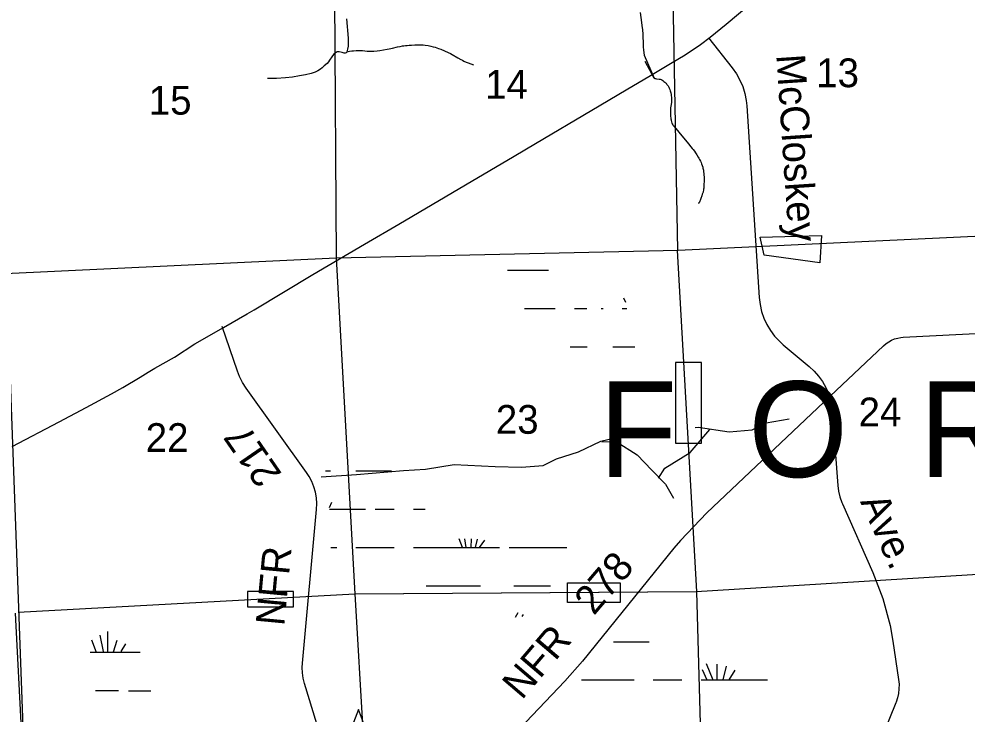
# Model space of a CAD drawing. Extents: x 2480962 to 2688785, y 277103 to 599240.
# Drawn here: x 2566050 to 2580895, y 442588 to 453472 of the extents above; entities that cross this region are included whole.
import ezdxf

# ---------------------------------------------------------------- set-up
doc = ezdxf.new("R2010")
doc.units = 0
for name, color, linetype in [('County Routes Highway Center Lines', 7, 'Continuous'), ('Culture', 7, 'Continuous'), ('Level 31', 7, 'Continuous'), ('Level 44', 7, 'Continuous'), ('Local Roads Improved', 7, 'Continuous'), ('Local Roads Paved', 7, 'Continuous'), ('Local Roads Related Text', 7, 'Continuous'), ('Narrow River Creek and Branch and Slough', 7, 'Continuous'), ('National Forest', 7, 'Continuous'), ('Section Lines', 7, 'Continuous'), ('Section Numbers', 7, 'Continuous'), ('Swamps', 7, 'Continuous'), ('Uninventoried Roads and Features', 7, 'Continuous')]:
    doc.layers.add(name, color=color, linetype=linetype)

msp = doc.modelspace()

# ---------------------------------------------------------------- linework, layer by layer
at = {"layer": 'County Routes Highway Center Lines'}
msp.add_lwpolyline([(2565942.258, 446775.567), (2566681.975, 447163.577), (2567104.021, 447385.946), (2567501.108, 447601.508), (2567678.096, 447699.078), (2567948.115, 447862.451), (2567991.227, 447889.68), (2568075.183, 447939.599), (2568179.56, 448005.402), (2568488.153, 448177.851), (2568805.823, 448384.337), (2569252.83, 448638.472), (2569624.957, 448854.034), (2569731.603, 448917.568), (2570650.576, 449471.221), (2571460.634, 449943.187), (2571996.134, 450258.587), (2573042.175, 450873.505), (2573804.582, 451325.05), (2574140.404, 451522.459), (2575020.803, 452042.076), (2575558.572, 452359.745), (2575939.775, 452584.383), (2576250.638, 452772.716), (2576482.083, 452911.129), (2576720.335, 453069.964), (2576872.363, 453185.686), (2577124.229, 453389.902), (2577478.204, 453689.42)], dxfattribs=at)
at = {"layer": 'Culture'}
msp.add_lwpolyline([(2571364.611, 442659.212), (2571160.455, 442117.701), (2571568.768, 442117.701)], close=True, dxfattribs=at)
at = {"layer": 'Level 31'}
for points in [[(2577657.425, 450054.168), (2578616.575, 450079.408), (2578591.334, 449654.522), (2577720.527, 449772.312)], [(2576332.971, 446828.507), (2576738.837, 446828.507), (2576738.837, 448093.766), (2576332.971, 448093.766)], [(2574637.847, 444641.692), (2575461.59, 444641.692), (2575461.59, 444332.585), (2574637.847, 444332.585)], [(2570347.517, 444504.311), (2569626.742, 444504.311), (2569626.742, 444263.895), (2570347.517, 444263.895)]]:
    msp.add_lwpolyline(points, close=True, dxfattribs=at)
at = {"layer": 'Local Roads Improved'}
for p, q in [((2569470.679, 447955.109), (2569230.328, 448655.482)), ((2579896.029, 448487.191), (2583886.14, 448698.162)), ((2578844.434, 447651.788), (2579589.787, 448355.939)), ((2570553.336, 446371.501), (2569607.841, 447688.716)), ((2578844.434, 447651.788), (2576819.099, 445738.408)), ((2570487.373, 443382.935), (2570710.483, 445792.724)), ((2576304.016, 445182.625), (2574874.292, 443418.233)), ((2574874.292, 443418.233), (2574596.42, 443102.257)), ((2570786.205, 442209.905), (2570521.268, 443067.993)), ((2574596.42, 443102.257), (2573263.789, 441704.755))]:
    msp.add_line(p, q, dxfattribs=at)
for points in [[(2579589.787, 448355.939), (2579628.311, 448388.693), (2579670.048, 448417.24), (2579714.54, 448441.269), (2579761.3, 448460.515), (2579809.815, 448474.768), (2579859.554, 448483.871), (2579896.029, 448487.191)], [(2569607.841, 447688.716), (2569550.081, 447778.787), (2569502.053, 447874.402), (2569470.679, 447955.109)], [(2570710.483, 445792.724), (2570714.066, 445882.361), (2570708.261, 445971.881), (2570693.13, 446060.303), (2570668.84, 446146.661), (2570635.656, 446230.005), (2570593.943, 446309.425), (2570553.336, 446371.501)], [(2576819.099, 445738.408), (2576406.737, 445305.812), (2576304.016, 445182.625)], [(2570521.268, 443067.993), (2570500.221, 443148.939), (2570487.75, 443231.64), (2570483.992, 443315.193), (2570487.373, 443382.935)]]:
    msp.add_lwpolyline(points, dxfattribs=at)
at = {"layer": 'Local Roads Paved'}
for p, q in [((2576846.781, 453174.693), (2577218.654, 452704.598)), ((2577446.988, 452110.811), (2577642.294, 449108.019)), ((2578017.538, 448370.306), (2578425.321, 448030.553)), ((2578784.823, 447331.835), (2578871.444, 446167.238)), ((2578943.817, 445878.876), (2579419.906, 444805.762)), ((2579733.185, 443729.381), (2579823.5, 443127.276)), ((2579779.567, 442762.626), (2579568.252, 442246.631))]:
    msp.add_line(p, q, dxfattribs=at)
for points in [[(2577218.654, 452704.598), (2577283.381, 452613.338), (2577338.213, 452515.811), (2577382.551, 452413.086), (2577415.91, 452306.29), (2577437.921, 452196.592), (2577446.988, 452110.811)], [(2577642.294, 449108.019), (2577655.143, 448998.991), (2577679.317, 448891.904), (2577714.553, 448787.931), (2577760.464, 448688.211), (2577816.547, 448593.837), (2577882.187, 448505.842), (2577956.666, 448425.189), (2578017.538, 448370.306)], [(2578425.321, 448030.553), (2578502.63, 447958.962), (2578572.034, 447879.682), (2578632.77, 447793.583), (2578684.174, 447701.606), (2578725.682, 447604.759), (2578756.839, 447504.104), (2578777.305, 447400.744), (2578784.823, 447331.835)], [(2578871.444, 446167.238), (2578882.945, 446076.878), (2578903.829, 445988.215), (2578933.865, 445902.222), (2578943.817, 445878.876)], [(2579419.906, 444805.762), (2579576.353, 444396.594), (2579689.174, 443973.312), (2579733.185, 443729.381)], [(2579823.5, 443127.276), (2579830.476, 443055.231), (2579829.884, 442982.852), (2579821.729, 442910.932), (2579806.099, 442840.257), (2579783.17, 442771.604), (2579779.567, 442762.626)]]:
    msp.add_lwpolyline(points, dxfattribs=at)
at = {"layer": 'Narrow River Creek and Branch and Slough'}
for points in [[(2575777.487, 453573.002), (2575798.555, 453415.032), (2575804.061, 453370.341), (2575811.189, 453303.175), (2575817.4, 453235.919), (2575820.528, 453185.887), (2575822.684, 453110.678), (2575823.911, 453073.074), (2575826.031, 453035.519), (2575830.704, 452982.708), (2575839.967, 452903.73), (2575998.822, 452544.842), (2575854.383, 452804.553), (2575859.046, 452784.413)], [(2571179.921, 453475.545), (2571191.78, 453351.628), (2571195.82, 453293.638), (2571199.002, 453235.645), (2571203.84, 453165.651), (2571206.359, 453113.145), (2571206.003, 453073.766), (2571203.786, 453044.232), (2571196.302, 452999.937), (2571182.541, 452955.65), (2571177.824, 452947.24), (2571171.99, 452941.835), (2571157.904, 452937.148), (2571142.872, 452937.634), (2571112.577, 452944.835), (2571064.508, 452957.771), (2571042.574, 452959.002), (2571032.795, 452957.054), (2571024.06, 452952.924), (2570999.631, 452935.72), (2570977.133, 452915.174), (2570950.038, 452880.944), (2570914.097, 452827.1), (2570895.186, 452800.858), (2570873.77, 452776.18), (2570831.552, 452735.328), (2570798.254, 452706.957), (2570772.097, 452687.428), (2570730.569, 452661.659), (2570685.795, 452641.007), (2570626.051, 452620.394), (2570535.622, 452596.387), (2570443.761, 452578.79), (2570333.3, 452561.493), (2570222.328, 452548.594), (2570082.374, 452540.057), (2570012.387, 452538.315), (2569942.433, 452538.502)], [(2571182.729, 452958.851), (2571206.381, 452963.287), (2571227.084, 452966.719), (2571263.336, 452971.756), (2571290.551, 452974.755), (2571331.422, 452978.065), (2571372.365, 452980.026), (2571385.251, 452980.201), (2571409.423, 452979.411), (2571430.581, 452977.813), (2571504.654, 452969.855), (2571523.167, 452968.29), (2571550.922, 452967.056), (2571564.791, 452967.117), (2571578.655, 452967.741), (2571608.438, 452970.005), (2571660.459, 452975.146), (2571699.403, 452979.911), (2571757.718, 452988.37), (2571815.936, 452998.211), (2571846.407, 453004.109), (2571899.312, 453015.82), (2571978.364, 453034.248), (2572018.086, 453042.681), (2572058.147, 453049.874), (2572075.236, 453052.381), (2572105.202, 453055.912), (2572127.713, 453058.004), (2572161.514, 453060.554), (2572195.32, 453062.789), (2572249.42, 453065.728), (2572290.084, 453066.842), (2572320.598, 453066.853), (2572343.479, 453066.309), (2572377.77, 453064.471), (2572412, 453061.239), (2572458.961, 453054.301), (2572499.565, 453046.039), (2572534.742, 453037.278), (2572565.268, 453028.539), (2572618.149, 453011.079), (2572657.393, 452996.392), (2572715.648, 452972.236), (2572773.249, 452946.068), (2572804.779, 452930.375), (2572831.763, 452915.786), (2572924.142, 452862.207), (2572970.662, 452836.397), (2572994.379, 452824.337), (2573018.545, 452813.07), (2573054.898, 452797.366), (2573082.328, 452786.028), (2573123.782, 452769.697), (2573165.659, 452754.149)], [(2575998.822, 452544.842), (2576005.68, 452541.783), (2576018.988, 452537.677), (2576030.997, 452535.41), (2576074.001, 452530.943), (2576084.591, 452529.213), (2576092.395, 452527.397), (2576103.796, 452523.553), (2576114.737, 452518.005), (2576133.742, 452505.61), (2576149.485, 452494.002), (2576162.549, 452483.215), (2576173.414, 452473.265), (2576182.472, 452464.145), (2576197.281, 452447.207), (2576207.484, 452433.64), (2576214.609, 452422.955), (2576224.425, 452406.068), (2576233.159, 452388.103), (2576241.88, 452366.556), (2576248.272, 452347.691), (2576252.984, 452331.169), (2576256.482, 452316.694), (2576261.308, 452291.31), (2576263.951, 452272.214), (2576266.549, 452243.459), (2576267.763, 452214.538), (2576267.285, 452190.768), (2576265.536, 452169.955), (2576260.632, 452133.515), (2576252.648, 452078.848), (2576250.169, 452051.531), (2576249.67, 452037.881), (2576249.804, 452024.237), (2576250.792, 451995.016), (2576251.907, 451968.982), (2576253.414, 451946.075), (2576255.364, 451926.086), (2576257.704, 451908.74), (2576260.339, 451893.741), (2576263.162, 451880.8), (2576269.435, 451858.682), (2576275.405, 451842.634), (2576280.676, 451830.961), (2576289.986, 451814.118), (2576295.321, 451806.03), (2576301.138, 451798.183), (2576333.35, 451758.209), (2576382.041, 451700.104), (2576430.566, 451642.082), (2576511.577, 451543.308), (2576592.395, 451444.318), (2576605.052, 451428.233), (2576626.063, 451399.333), (2576641.098, 451377.129), (2576662.941, 451343.174), (2576684.492, 451308.686), (2576695.752, 451290.087), (2576705.105, 451273.664), (2576720.289, 451244.473), (2576730.631, 451222.1), (2576737.771, 451204.99), (2576747.442, 451178.711), (2576755.811, 451151.584), (2576760.177, 451134.882), (2576766.892, 451103.481), (2576771.327, 451075.931), (2576774.214, 451051.784), (2576776.054, 451030.635), (2576777.923, 450993.604), (2576778.358, 450965.838), (2576777.785, 450924.245), (2576776.152, 450882.778), (2576774.725, 450849.649), (2576773.162, 450824.848), (2576771.16, 450806.262), (2576768.96, 450792.327), (2576764.191, 450771.425), (2576761.014, 450760.971), (2576757.225, 450750.514), (2576752.843, 450738.811), (2576748.714, 450726.91), (2576740.925, 450702.922), (2576727.194, 450659.387), (2576722.024, 450643.809), (2576717.499, 450631.006), (2576713.538, 450620.656), (2576710.076, 450612.399), (2576707.048, 450605.885), (2576704.402, 450600.796), (2576699.778, 450593.427), (2576696.319, 450589.33), (2576693.73, 450587.143), (2576689.857, 450585.409), (2576687.925, 450585.284), (2576685.998, 450585.683)]]:
    msp.add_lwpolyline(points, dxfattribs=at)
at = {"layer": 'National Forest'}
msp.add_line((2565854.002, 449393.148), (2566190.456, 440236.461), dxfattribs=at)
at = {"layer": 'Section Lines'}
for p, q in [((2576266.606, 455113.189), (2576361.286, 449844.57)), ((2570984.082, 455000.634), (2571018.838, 449724.408)), ((2581462.919, 450088.82), (2576371.24, 449844.653)), ((2576371.24, 449844.653), (2571018.837, 449724.412)), ((2576665.231, 444508.557), (2576361.286, 449844.57)), ((2571018.838, 449724.408), (2565835.279, 449478.882)), ((2571018.837, 449724.412), (2571310.904, 444472.378)), ((2576655.975, 444507.99), (2581539.938, 444807.441)), ((2566038.663, 444181.822), (2571310.904, 444472.378)), ((2571310.905, 444472.377), (2576655.975, 444507.99)), ((2571310.905, 444472.377), (2571612.833, 439220.231)), ((2576804.688, 439211.376), (2576665.231, 444508.557)), ((2566203.402, 440213.563), (2565994.388, 444166.757))]:
    msp.add_line(p, q, dxfattribs=at)
at = {"layer": 'Swamps'}
for p, q in [((2576361.289, 449844.429), (2576361.286, 449844.57)), ((2571626.969, 445796.333), (2571926.968, 445796.338)), ((2573262.43, 445195.859), (2573346.207, 445309.562)), ((2571326.977, 445196.321), (2571926.975, 445196.332)), ((2572226.974, 445196.338), (2572826.972, 445196.349)), ((2572826.972, 445196.349), (2573576.97, 445196.363)), ((2571310.905, 444472.377), (2576664.903, 444508.554)), ((2572826.98, 444596.343), (2573276.978, 444596.351)), ((2567438.778, 443882.105), (2567438.782, 443555.88)), ((2567185.053, 443749.194), (2567257.549, 443555.877)), ((2567317.956, 443821.691), (2567366.288, 443567.961)), ((2567583.767, 443737.119), (2567523.358, 443555.882)), ((2567716.672, 443688.792), (2567644.18, 443567.966)), ((2567167.466, 443555.875), (2567767.464, 443555.887)), ((2576750.174, 443286.957), (2576820.987, 443120.94)), ((2577124.722, 443335.293), (2577071.113, 443120.843)), ((2577257.628, 443274.884), (2577167.91, 443121.075)), ((2575981.082, 443120.924), (2576431.081, 443120.932))]:
    msp.add_line(p, q, dxfattribs=at)
for points in [[(2573699.489, 449539.704), (2574343.523, 449539.715)], [(2575516.077, 449105.749), (2575545.624, 449036.474)], [(2573967.004, 448939.703), (2574446.986, 448939.711)], [(2574746.985, 448939.717), (2574943.302, 448939.72)], [(2575165.689, 448939.724), (2575196.984, 448939.725)], [(2575496.983, 448939.73), (2575566.45, 448939.732)], [(2574683.55, 448339.71), (2574946.992, 448339.714)], [(2575346.991, 448339.722), (2575695.61, 448339.728)], [(2575697.071, 447739.722), (2575824.77, 447739.725)], [(2570851.578, 446396.325), (2570926.963, 446396.326)], [(2571326.962, 446396.333), (2571881.338, 446396.344)], [(2570912.037, 445819.283), (2570950.645, 445905.085)], [(2570914.171, 445796.319), (2571476.969, 445796.33)], [(2572226.967, 445796.344), (2572409.553, 445796.347)], [(2572992.652, 445197.339), (2572941.618, 445330.806)], [(2573054.974, 445196.417), (2573034.212, 445329.878)], [(2573133.135, 445196.374), (2573135.633, 445328.862)], [(2573200.234, 445196.166), (2573227.685, 445327.939)], [(2570934.779, 445196.314), (2571026.978, 445196.315)], [(2573726.969, 445196.366), (2574629.311, 445196.383)], [(2572426.503, 444596.335), (2572826.98, 444596.343)], [(2573801.404, 444596.361), (2574370.893, 444596.372)], [(2573859.573, 444170.344), (2573820.351, 444097.5)], [(2573944.149, 444146.18), (2573922.109, 444113.121)], [(2575358.549, 443720.918), (2575917.582, 443720.928)], [(2567767.464, 443555.887), (2567949.127, 443555.89)], [(2576812.222, 443379.441), (2576913.605, 443120.941)], [(2576979.735, 443371.269), (2576979.738, 443120.943)], [(2574858.685, 443120.902), (2575681.083, 443120.918)], [(2576731.08, 443120.938), (2577771.806, 443120.958)], [(2567248.259, 442955.87), (2567608.453, 442955.877)], [(2567764.309, 442953.262), (2568114.038, 442953.268)]]:
    msp.add_lwpolyline(points, dxfattribs=at)
at = {"layer": 'Uninventoried Roads and Features'}
for points in [[(2576639.664, 447076.415), (2576685.991, 447078.752), (2577170.783, 447005.296), (2577530.106, 447039.337), (2577751.215, 447145.903), (2578109.853, 447212.724)], [(2570783.804, 446301.55), (2571337.545, 446337.469), (2572069.745, 446401.958), (2572415.878, 446422.238), (2572866.813, 446494.724), (2573506.644, 446464.812), (2573920.782, 446455.56), (2574257.213, 446479.507), (2574464.931, 446581.953), (2574809.129, 446694.787), (2575163.828, 446857.98), (2575686.726, 446987.815), (2576244.924, 447052.218)], [(2576063.492, 446279.534), (2576164.152, 446437.753), (2576561.422, 446682.798), (2576865.779, 447043.692)], [(2575179.425, 446848.64), (2575402.671, 446853.011), (2575732.392, 446645.348), (2575960.716, 446406.765), (2576175.165, 446187.2), (2576299.163, 445965.864)]]:
    msp.add_lwpolyline(points, dxfattribs=at)

# ---------------------------------------------------------------- texts
at = {"layer": 'Level 44'}
msp.add_text('F  O  R  E  S  T', height=1500, rotation=0.0010556, dxfattribs=at).set_placement((2575130.408, 446298.239))
at = {"layer": 'Local Roads Related Text'}
for s, rotation, p in [('McCloskey', 273.854175, (2577907.822, 452907.182)), ('217', 124.547425, (2570176.85, 446347.151)), ('Ave.', 294.1027361, (2579217.201, 445915.15)), ('NFR', 84.6145833, (2570203.711, 443957.799)), ('NFR   278', 49.5374611, (2573924.097, 442796.179))]:
    msp.add_text(s, height=450, rotation=rotation, dxfattribs=at).set_placement(p)
at = {"layer": 'Section Numbers'}
for s, rotation, p in [('13', 359.9795056, (2578533.845, 452403.477)), ('14', 359.9795056, (2573349.703, 452224.305)), ('15', 359.9795056, (2568083.162, 451973.851)), ('23', 359.97955, (2573517.377, 446976.383)), ('24', 359.97955, (2579197.056, 447093.276)), ('22', 359.97955, (2568034.787, 446692.112))]:
    msp.add_text(s, height=450, rotation=rotation, dxfattribs=at).set_placement(p)

doc.saveas('drawing.dxf')
